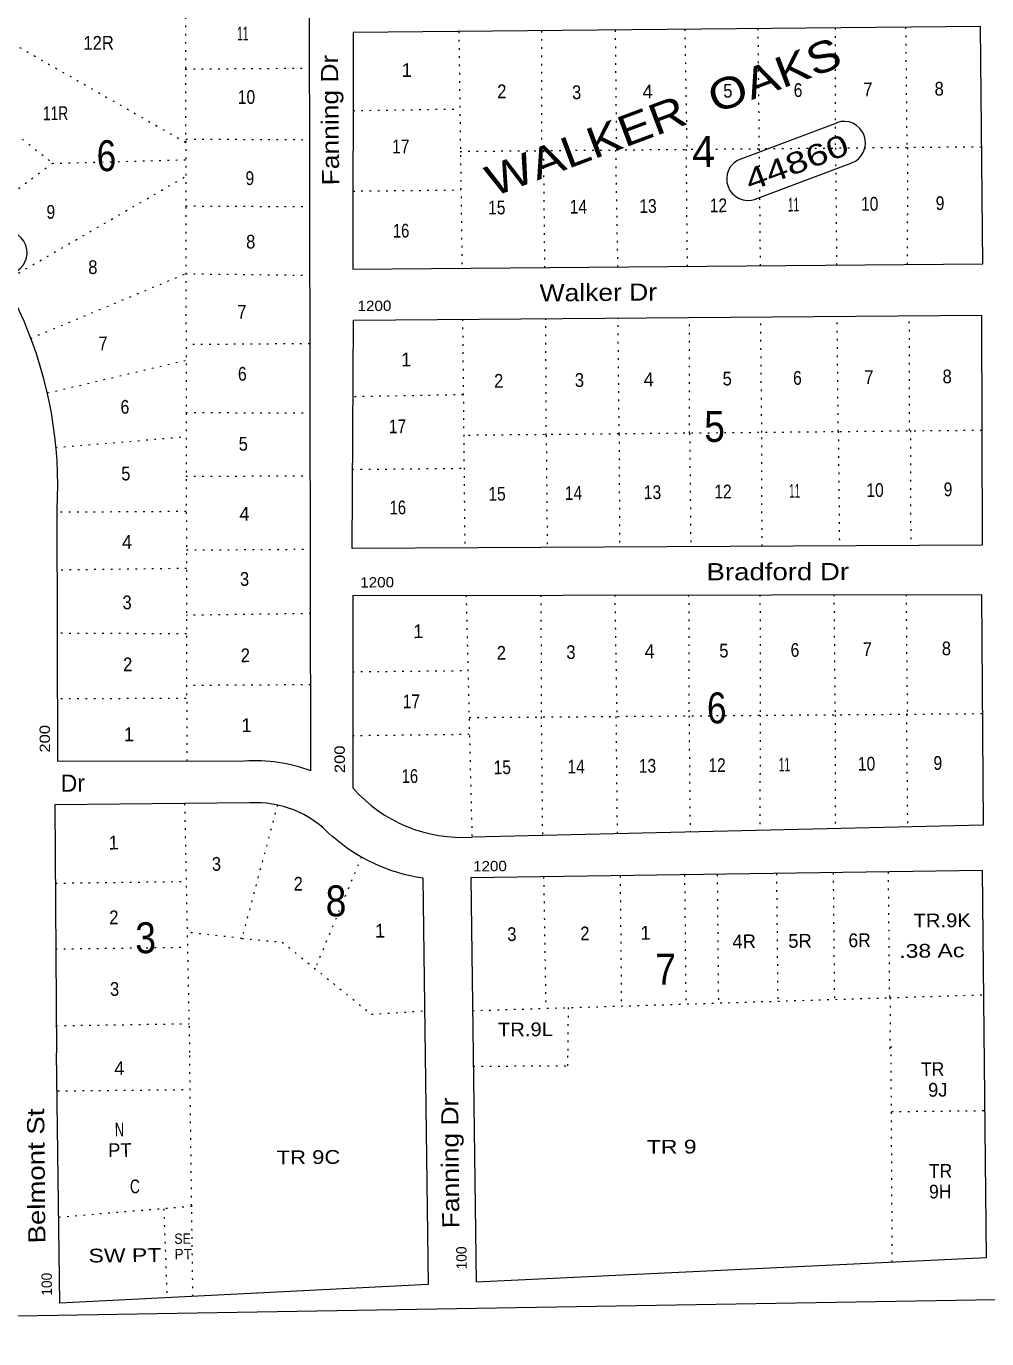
# Model space of a CAD drawing. Extents: x 2356373 to 2371954, y 6966197 to 6989612.
# Drawn here: x 2367555 to 2368672, y 6980568 to 6982096 of the extents above; entities that cross this region are included whole.
import ezdxf

# ---------------------------------------------------------------- set-up
doc = ezdxf.new("R2010")
doc.units = 0
doc.header["$LTSCALE"] = 6.4
doc.linetypes.add('DOTTED', pattern=[1.5, 0.3, -1.2])
for name, color, linetype in [('10', 7, 'Continuous'), ('11', 7, 'Continuous'), ('18', 7, 'Continuous'), ('22', 7, 'Continuous'), ('24', 7, 'Continuous')]:
    doc.layers.add(name, color=color, linetype=linetype)
for name, color, linetype, lineweight in [('12', 7, 'Continuous', 13), ('15', 7, 'Continuous', 13), ('16', 7, 'DOTTED', 13), ('17', 7, 'Continuous', 13), ('19', 7, 'Continuous', 13), ('4', 7, 'Continuous', 13), ('5', 7, 'DOTTED', 13), ('6', 7, 'DOTTED', 13), ('9', 7, 'DOTTED', 13)]:
    doc.layers.add(name, color=color, linetype=linetype, lineweight=lineweight)

msp = doc.modelspace()

# ---------------------------------------------------------------- linework, layer by layer
at = {"layer": '15'}
for p, q in [((2367882.011, 6983140.985), (2367885.796, 6981228.932)), ((2368666.374, 6981759.459), (2368667.005, 6981491.738)), ((2367934.777, 6981433.06), (2367934.98, 6981208.92)), ((2368667.728, 6981112.746), (2368072.231, 6981104.206))]:
    msp.add_line(p, q, dxfattribs=at)
msp.add_lwpolyline([(2367935.341, 6982088.19), (2367935.047, 6981812.76), (2368667.792, 6981818.857), (2368665.076, 6982095.256)], close=True, dxfattribs=at)
for points in [[(2368667.005, 6981491.738), (2367934.241, 6981487.639), (2367935.629, 6981753.382), (2368666.374, 6981759.459)], [(2367808.705, 6981240.272), (2367591.767, 6981239.84), (2367590.887, 6981533.054)], [(2367934.777, 6981433.06), (2368666.571, 6981434.149), (2368668.21, 6981165.536), (2368073.504, 6981151.797)], [(2367815.182, 6981191.548), (2367588.263, 6981189.42), (2367590.101, 6980900.514)], [(2368072.231, 6981104.206), (2368078.588, 6980634.184), (2368672.154, 6980662.209), (2368667.728, 6981112.746)], [(2368016.245, 6981104.307), (2368022.636, 6980630.836), (2367593.961, 6980609.331), (2367590.101, 6980900.514)]]:
    msp.add_lwpolyline(points, dxfattribs=at)
for centre, radius, start, end in [((2367056.328, 6982316.892), 530.373, 313.32991, 359.33276), ((2367105.744, 6981560.78), 485.857, 356.73276, 49.657), ((2367819.632, 6981043.832), 196.768, 70.20076, 93.14076), ((2368061.854, 6981320.038), 168.637, 221.18276, 274.08276), ((2367822.346, 6981072.851), 118.873, 43.14176, 93.41276), ((2368045.013, 6981304.277), 202.026, 227.99276, 261.81366)]:
    msp.add_arc(centre, radius, start, end, dxfattribs=at)
at = {"layer": '16'}
for p, q in [((2367737.505, 6983603.641), (2367741.715, 6981241.014)), ((2367739.21, 6981190.802), (2367745.062, 6980900.338)), ((2368557.775, 6981111.166), (2368559.212, 6980964.818)), ((2367805.734, 6981033.798), (2367742.232, 6981040.863)), ((2368074.319, 6980949.759), (2368559.212, 6980964.818)), ((2367748.844, 6980617.051), (2367745.062, 6980900.338))]:
    msp.add_line(p, q, dxfattribs=at)
msp.add_lwpolyline([(2367805.734, 6981033.798), (2367852.765, 6981029.461), (2367956.562, 6980945.503), (2368018.338, 6980949.46)], dxfattribs=at)
at = {"layer": '17'}
for p, q in [((2368385.666, 6981941.053), (2368498.221, 6981983.248)), ((2368403.12, 6981894.337), (2368515.676, 6981936.432))]:
    msp.add_line(p, q, dxfattribs=at)
for centre, start, end in [((2368506.449, 6981959.835), 290.56276, 110.56276), ((2368394.893, 6981917.65), 110.56276, 290.56276), ((2367530.966, 6981831.985), 290.56276, 110.56276)]:
    msp.add_arc(centre, 24.992, start, end, dxfattribs=at)
at = {"layer": '4'}
msp.add_line((2365919.817, 6980567.793), (2371917.244, 6980666.691), dxfattribs=at)
at = {"layer": '5'}
for p, q in [((2368559.212, 6980964.818), (2368668.149, 6980968.189)), ((2368560.211, 6980964.829), (2368559.798, 6980905.041)), ((2368185.425, 6980953.25), (2368184.928, 6980901.858)), ((2368560.765, 6980908.349), (2368562.234, 6980657.031)), ((2368561.512, 6980832.277), (2368670.473, 6980833.349))]:
    msp.add_line(p, q, dxfattribs=at)
msp.add_lwpolyline([(2368075.124, 6980885.084), (2368185.089, 6980885.565), (2368184.901, 6980904.658)], dxfattribs=at)
at = {"layer": '6'}
for p, q in [((2368058.296, 6982089.397), (2368062.002, 6981813.807)), ((2368154.261, 6982090.339), (2368154.632, 6981950.781)), ((2368240.23, 6982091.184), (2368241.589, 6981952.835)), ((2368321.2, 6982091.979), (2368323.572, 6981952.341)), ((2368406.17, 6982092.815), (2368407.541, 6981953.075)), ((2368496.136, 6982093.697), (2368496.24, 6981953.867)), ((2368578.107, 6982094.404), (2368579.482, 6981954.554)), ((2367530.525, 6982080.415), (2367740.649, 6981960.211)), ((2367739.809, 6982045.78), (2367884.758, 6982046.905)), ((2367935.232, 6981997.414), (2368059.181, 6981999.331)), ((2367740.609, 6981964.31), (2367884.579, 6981963.525)), ((2368059.666, 6981949.948), (2368666.449, 6981955.4)), ((2368156.631, 6981950.8), (2368157.969, 6981814.65)), ((2368240.601, 6981951.525), (2368242.94, 6981815.286)), ((2368322.572, 6981952.33), (2368323.911, 6981815.981)), ((2368407.541, 6981953.075), (2368408.882, 6981816.715)), ((2368496.51, 6981953.869), (2368497.851, 6981817.389)), ((2368580.481, 6981954.564), (2368579.823, 6981818.094)), ((2367584.929, 6981935.988), (2367740.846, 6981940.219)), ((2367529.294, 6981798.677), (2367740.039, 6981920.616)), ((2367935.153, 6981903.736), (2368060.107, 6981905.064)), ((2367740.375, 6981886.429), (2367884.344, 6981885.643)), ((2367559.937, 6981732.296), (2367740.15, 6981807.347)), ((2367740.15, 6981807.546), (2367885.128, 6981805.772)), ((2368062.586, 6981754.429), (2368065.198, 6981488.426)), ((2368159.884, 6981619.62), (2368159.552, 6981755.282)), ((2368244.85, 6981620.756), (2368243.523, 6981755.907)), ((2368326.818, 6981621.761), (2368326.492, 6981756.622)), ((2368410.784, 6981622.885), (2368409.464, 6981757.337)), ((2368499.75, 6981624.059), (2368498.434, 6981758.01)), ((2368582.716, 6981625.174), (2368582.405, 6981758.735)), ((2367884.912, 6981726.092), (2367740.962, 6981724.877)), ((2367579.556, 6981668.706), (2367741.138, 6981706.882)), ((2368063.449, 6981666.561), (2367935.505, 6981664.305)), ((2367740.736, 6981645.996), (2367884.704, 6981645.411)), ((2367589.177, 6981605.318), (2367741.015, 6981617.805)), ((2368666.694, 6981625.098), (2368063.912, 6981619.279)), ((2368159.884, 6981619.62), (2368161.167, 6981488.968)), ((2368244.845, 6981621.255), (2368245.141, 6981489.392)), ((2368326.818, 6981621.861), (2368328.115, 6981489.809)), ((2368411.087, 6981490.324), (2368410.784, 6981622.885)), ((2368499.75, 6981624.059), (2368501.059, 6981490.807)), ((2368583.716, 6981625.185), (2368584.032, 6981491.321)), ((2367934.336, 6981579.815), (2368064.288, 6981581.092)), ((2367740.468, 6981571.713), (2367885.421, 6981572.438)), ((2367740.87, 6981530.728), (2367590.919, 6981529.754)), ((2367741.309, 6981485.944), (2367885.262, 6981486.858)), ((2367741.521, 6981464.453), (2367590.581, 6981462.469)), ((2368066.74, 6981433.255), (2368073.504, 6981151.797)), ((2368153.717, 6981433.41), (2368154.109, 6981291.551)), ((2368239.691, 6981433.555), (2368242.079, 6981292.216)), ((2368325.667, 6981433.699), (2368326.05, 6981292.841)), ((2368408.643, 6981433.814), (2368409.022, 6981293.455)), ((2368494.618, 6981433.959), (2368495.993, 6981294.11)), ((2368578.595, 6981434.085), (2368579.962, 6981294.835)), ((2367885.998, 6981411.885), (2367741.057, 6981409.862)), ((2367741.27, 6981388.17), (2367591.302, 6981388.995)), ((2367934.65, 6981344.282), (2368068.6, 6981345.598)), ((2367885.813, 6981329.006), (2367740.859, 6981328.182)), ((2367741.007, 6981313.187), (2367592.053, 6981312.524)), ((2368070.138, 6981290.928), (2368666.933, 6981295.49)), ((2368154.109, 6981291.551), (2368155.475, 6981152.403)), ((2368241.08, 6981292.206), (2368242.42, 6981155.655)), ((2368326.05, 6981292.841), (2368327.377, 6981157.689)), ((2368409.022, 6981293.455), (2368408.338, 6981159.484)), ((2368495.993, 6981294.11), (2368496.295, 6981161.548)), ((2368578.963, 6981294.824), (2368580.254, 6981163.472)), ((2367934.379, 6981269.999), (2368070.327, 6981271.534)), ((2367847.195, 6981189.262), (2367805.734, 6981033.798)), ((2367944.768, 6981128.439), (2367891.057, 6980998.646)), ((2368320.87, 6981107.74), (2368322.347, 6980957.495)), ((2368358.854, 6981108.313), (2368360.324, 6980958.666)), ((2368427.826, 6981109.29), (2368429.285, 6980960.843)), ((2368493.8, 6981110.237), (2368495.246, 6980962.891)), ((2367589.16, 6981098.154), (2367741.041, 6981100.054)), ((2368156.937, 6981105.428), (2368159.44, 6980952.394)), ((2368245.899, 6981106.703), (2368247.39, 6980955.159)), ((2367588.912, 6981021.471), (2367742.582, 6981023.591)), ((2367589.789, 6980932.204), (2367744.376, 6980934.543)), ((2367591.534, 6980856.34), (2367745.48, 6980857.854))]:
    msp.add_line(p, q, dxfattribs=at)
at = {"layer": '6', "linetype": 'Continuous'}
for p, q in [((2368241.589, 6981952.835), (2368241.602, 6981951.535)), ((2368407.542, 6981953.066), (2368407.566, 6981950.666))]:
    msp.add_line(p, q, dxfattribs=at)
at = {"layer": '6'}
msp.add_lwpolyline([(2367490.21, 6982011.836), (2367585.928, 6981935.997), (2367486.677, 6981862.543)], dxfattribs=at)
at = {"layer": '9'}
for p, q in [((2367747.815, 6980721.812), (2367592.981, 6980709.094)), ((2367714.851, 6980719.089), (2367718.867, 6980615.556))]:
    msp.add_line(p, q, dxfattribs=at)

# ---------------------------------------------------------------- texts
at = {"layer": '10'}
for s, width, p in [('TR.9K', 1.1, (2368587.402, 6981046.475)), ('TR.9L', 1.1, (2368103.778, 6980919.556)), ('TR', 0.95, (2368596.099, 6980873.405)), ('TR 9C', 1.2, (2367846.306, 6980770.767)), ('TR 9', 1.25, (2368277.073, 6980782.996)), ('TR', 0.95, (2368605.259, 6980755.027)), ('9H', 0.95, (2368605.496, 6980731.036))]:
    msp.add_text(s, height=15.99, rotation=0.563, dxfattribs=dict(at, width=width)).set_placement(p)
msp.add_text('9J', height=15.99, rotation=0.563, dxfattribs=at).set_placement((2368604.332, 6980849.493))
at = {"layer": '11', "width": 1.25}
msp.add_text('.38 Ac', height=15.99, rotation=0.563, dxfattribs=at).set_placement((2368570.754, 6981011.12))
at = {"layer": '12'}
for s, height, width, p in [('11', 15.99, 0.55, (2367800.466, 6982079.067)), ('12R', 15.99, 0.9, (2367621.622, 6982068.113)), ('2', 15.99, 0.9, (2368103.046, 6982011.758)), ('3', 15.99, 0.9, (2368190.034, 6982010.713)), ('5', 15.99, 0.9, (2368365.97, 6982012.441)), ('6', 15.99, 0.85, (2368447.94, 6982013.246)), ('7', 15.99, 0.9, (2368528.911, 6982014.042)), ('8', 15.99, 0.9, (2368611.881, 6982014.857)), ('10', 15.99, 0.85, (2367801.193, 6982005.094)), ('11R', 15.99, 0.75, (2367574.44, 6981986.171)), ('17', 15.99, 0.85, (2367980.709, 6981947.573)), ('9', 15.99, 0.85, (2367810.118, 6981910.707)), ('9', 15.99, 0.85, (2367578.566, 6981871.443)), ('15', 15.99, 0.85, (2368092.378, 6981876.488)), ('14', 15.99, 0.85, (2368187.344, 6981877.423)), ('13', 15.99, 0.85, (2368268.314, 6981878.217)), ('12', 15.99, 0.85, (2368350.285, 6981879.024)), ('11', 15.99, 0.55, (2368441.251, 6981879.915)), ('10', 15.99, 0.85, (2368526.22, 6981880.751)), ('9', 15.99, 0.85, (2368613.189, 6981881.605)), ('16', 15.99, 0.8, (2367981.673, 6981849.509)), ('8', 15.99, 0.9, (2367810.845, 6981836.734)), ('8', 15.99, 0.9, (2367627.184, 6981807.136)), ('7', 15.99, 0.9, (2367800.648, 6981755.156)), ('7', 15.99, 0.9, (2367639.053, 6981718.377)), ('6', 15.99, 0.85, (2367801.357, 6981682.981)), ('2', 15.99, 0.9, (2368099.359, 6981674.812)), ('3', 15.99, 0.9, (2368193.324, 6981675.735)), ('5', 15.99, 0.9, (2368365.261, 6981677.424)), ('6', 15.99, 0.85, (2368447.232, 6981678.229)), ('7', 15.99, 0.9, (2368530.201, 6981679.043)), ('8', 15.99, 0.9, (2368621.169, 6981679.937)), ('6', 15.99, 0.85, (2367664.772, 6981644.55)), ('17', 15.99, 0.85, (2367976.912, 6981621.723)), ('5', 15.99, 0.9, (2367802.158, 6981601.51)), ('5', 15.99, 0.9, (2367665.534, 6981566.878)), ('15', 15.99, 0.85, (2368092.652, 6981543.282)), ('14', 15.99, 0.85, (2368181.621, 6981544.155)), ('13', 15.99, 0.85, (2368273.586, 6981545.058)), ('12', 15.99, 0.85, (2368355.557, 6981545.862)), ('11', 15.99, 0.55, (2368442.525, 6981546.718)), ('10', 15.99, 0.85, (2368532.492, 6981547.601)), ('9', 15.99, 0.85, (2368622.459, 6981548.485)), ('16', 15.99, 0.8, (2367977.839, 6981527.358)), ('3', 15.99, 0.9, (2367803.702, 6981444.168)), ('3', 15.99, 0.9, (2367667.008, 6981416.933)), ('2', 15.99, 0.9, (2367804.577, 6981355.3)), ('2', 15.99, 0.9, (2368102.469, 6981358.226)), ('3', 15.99, 0.9, (2368183.438, 6981359.021)), ('5', 15.99, 0.9, (2368361.373, 6981360.77)), ('6', 15.99, 0.85, (2368444.344, 6981361.584)), ('7', 15.99, 0.9, (2368528.313, 6981362.409)), ('8', 15.99, 0.9, (2368620.28, 6981363.313)), ('2', 15.99, 0.9, (2367667.717, 6981344.759)), ('17', 15.99, 0.85, (2367993.052, 6981301.667)), ('10', 15.99, 0.85, (2368522.625, 6981229.089)), ('9', 15.99, 0.85, (2368610.593, 6981229.953)), ('16', 15.99, 0.8, (2367991.908, 6981214.679)), ('15', 15.99, 0.85, (2368098.779, 6981224.926)), ('14', 15.99, 0.85, (2368184.747, 6981225.769)), ('13', 15.99, 0.85, (2368267.717, 6981226.586)), ('12', 15.99, 0.85, (2368348.688, 6981227.38)), ('11', 15.99, 0.55, (2368430.657, 6981228.186)), ('3', 15.99, 0.9, (2367770.97, 6981112.535)), ('2', 15.99, 0.9, (2367866.172, 6981089.377)), ('2', 15.99, 0.9, (2367651.613, 6981050.279)), ('3', 15.99, 0.9, (2368114.683, 6981030.735)), ('2', 15.99, 0.9, (2368199.651, 6981031.568)), ('6R', 15.99, 0.95, (2368511.647, 6981023.536)), ('3', 15.99, 0.9, (2367652.432, 6980966.909)), ('N', 15.99, 0.7, (2367658.039, 6980803.308)), ('C', 15.99, 0.75, (2367675.684, 6980737.1)), ('SE', 12, 0.9, (2367727.249, 6980678.222)), ('SW PT', 15.99, 1.25, (2367627.489, 6980656.548))]:
    msp.add_text(s, height=height, rotation=0.563, dxfattribs=dict(at, width=width)).set_placement(p)
for s, height, p in [('1', 15.99, (2367991.833, 6982036.559)), ('4', 15.99, (2368272.004, 6982011.518)), ('1', 15.99, (2367991.142, 6981699.641)), ('4', 15.99, (2368273.295, 6981676.52)), ('4', 15.99, (2367802.958, 6981520.04)), ('4', 15.99, (2367666.317, 6981487.207)), ('1', 15.99, (2368005.248, 6981383.264)), ('4', 15.99, (2368274.405, 6981359.916)), ('1', 15.99, (2367668.517, 6981263.288)), ('1', 15.99, (2367805.375, 6981273.93)), ('1', 15.99, (2367650.76, 6981137.247)), ('1', 15.99, (2367960.684, 6981034.721)), ('1', 15.99, (2368269.625, 6981032.257)), ('4R', 15.99, (2368376.696, 6981022.211)), ('5R', 15.99, (2368441.672, 6981022.849)), ('4', 15.99, (2367657.338, 6980874.583)), ('PT', 15.99, (2367650.277, 6980779.239)), ('PT', 12, (2367727.426, 6980660.228))]:
    msp.add_text(s, height=height, rotation=0.563, dxfattribs=at).set_placement(p)
at = {"layer": '17', "width": 1.35}
msp.add_text('44860', height=24.99, rotation=20.563, dxfattribs=at).set_placement((2368397.033, 6981903.375))
at = {"layer": '18', "width": 1.2}
msp.add_text('WALKER  OAKS', height=35.99, rotation=20.563, dxfattribs=at).set_placement((2368098.178, 6981896.741))
at = {"layer": '19'}
for s, rotation, width, p in [('Fanning Dr', 90.563, 1.15, (2367919.092, 6981910.478)), ('Walker Dr', 0.473, 1.15, (2368152.357, 6981775.206)), ('Bradford Dr', 0.083, 1.2, (2368346.494, 6981450.6)), ('Fanning Dr', 90.563, 1.15, (2368058.98, 6980696.476)), ('Belmont St', 90.563, 1.2, (2367577.283, 6980678.848))]:
    msp.add_text(s, height=19.99, rotation=rotation, dxfattribs=dict(at, width=width)).set_placement(p)
msp.add_text('Dr', height=19.99, rotation=0.453, dxfattribs=at).set_placement((2367595.114, 6981204.483))
at = {"layer": '22'}
for s, width, p in [('6', 0.85, (2367637.005, 6981926.802)), ('5', 0.9, (2368343.913, 6981611.631)), ('6', 0.85, (2368347.131, 6981284.049)), ('8', 0.9, (2367903.458, 6981059.352)), ('3', 0.9, (2367681.937, 6981016.486)), ('7', 0.9, (2368287.137, 6980979.842))]:
    msp.add_text(s, height=35.99, rotation=0.563, dxfattribs=dict(at, width=width)).set_placement(p)
msp.add_text('4', height=35.99, rotation=0.563, dxfattribs=at).set_placement((2368329.772, 6981931.707))
at = {"layer": '24'}
for s, rotation, width, p in [('1200', 0.563, 1.1, (2367940.526, 6981763.928)), ('1200', 0.563, 1.1, (2367943.686, 6981442.144)), ('200', 90.563, 1.2, (2367582.668, 6981250.148)), ('200', 90.563, 1.2, (2367925.812, 6981226.227)), ('1200', 0.563, 1.1, (2368074.896, 6981111.722))]:
    msp.add_text(s, height=12, rotation=rotation, dxfattribs=dict(at, width=width)).set_placement(p)
for p in [(2368067.45, 6980648.571), (2367584.878, 6980617.939)]:
    msp.add_text('100', height=12, rotation=90.563, dxfattribs=at).set_placement(p)

doc.saveas('drawing.dxf')
